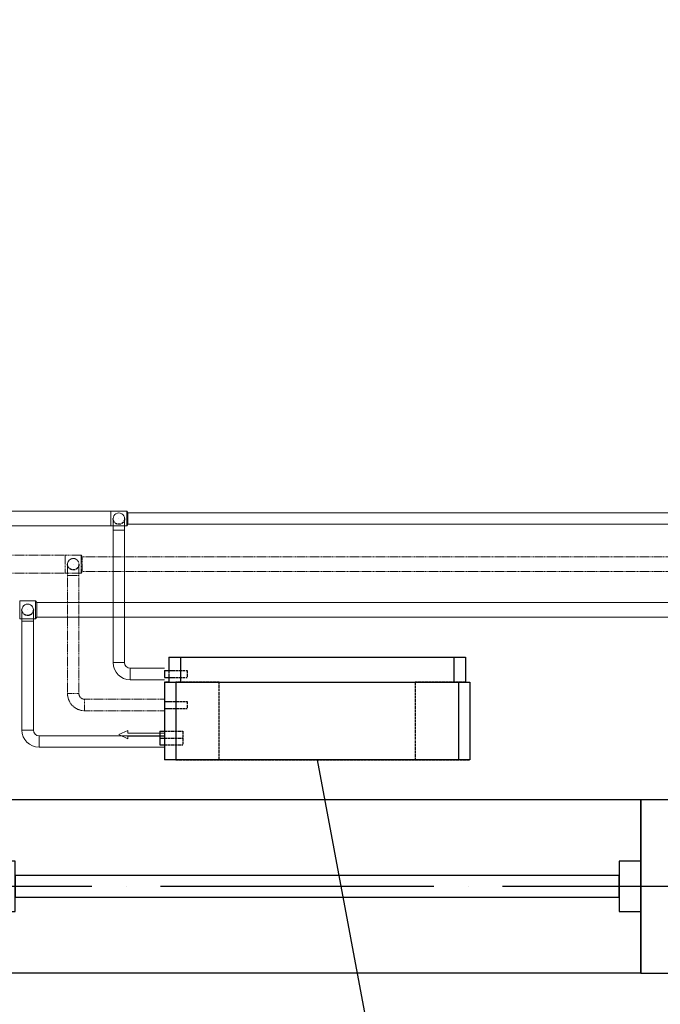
# Model space of a CAD drawing. Header units: millimetres. Extents: x 9824119 to 13672909, y -72394 to 462135.
# Tile 280 of 656: x 10162473 to 10163878, y 7266 to 9425. Entities that reach past the tile are written whole.
import ezdxf
from ezdxf import colors
from ezdxf.entities.mleader import LeaderData, LeaderLine
from ezdxf.math import Vec2, Vec3

# ---------------------------------------------------------------- set-up
doc = ezdxf.new("R2010")
doc.units = ezdxf.units.MM
for name, pattern in [('ACAD_ISO04W100', [30, 24, -3, 0, -3]), ('Hidden', [3, 2, -1]), ('UnderFloor', [7.5, 6, -1.5])]:
    doc.linetypes.add(name, pattern=pattern)
for name, color, linetype in [('MAGI_GENERAL', 7, 'Continuous'), ('PIPE-H1', 7, 'Continuous'), ('PIPE-H1-COMPONENT-', 7, 'Continuous')]:
    doc.layers.add(name, color=color, linetype=linetype)
doc.layers.add('Оси', color=1, linetype='ACAD_ISO04W100', lineweight=0)
doc.styles.add('ISOCPEUR', font='isocpeui.ttf')
doc.styles.add('СПДС', font='isocpeur.ttf')

# ---------------------------------------------------------------- blocks, each defined once
blk = doc.blocks.new('A$C04BF76B1')
at = {"color": 5}
for points in [[(-1352.5, 569.8), (67.5, 569.8), (67.5, 189.8), (-1352.5, 189.8)], [(-1305, 435.3), (-1305, 324.3), (-1352.5, 324.3), (-1352.5, 435.3)], [(67.5, 435.3), (67.5, 324.3), (20, 324.3), (20, 435.3)], [(20, 403.5), (20, 356), (-1305, 356), (-1305, 403.5)]]:
    blk.add_lwpolyline(points, close=True, dxfattribs=at)
blk = doc.blocks.new('вамвамамавмвмммм')
at = {"color": 253, "lineweight": 25}
blk.add_lwpolyline([(1581254.5, 1371144.6), (1579864.5, 1371144.6), (1579864.5, 1370764.6), (1581254.5, 1370764.6)], close=True, dxfattribs=at)
at = {"layer": 'Оси', "color": 18, "lineweight": 25, "ltscale": 25, "true_color": 0x000000}
blk.add_line((1608664.5, 1370954.6), (1571167, 1370954.6), dxfattribs=at)
at = {"color": 253, "lineweight": 25, "xscale": -1}
blk.add_blockref('A$C04BF76B1', (1578512, 1370574.9), dxfattribs=at)
blk = doc.blocks.new('_None')
blk = doc.blocks.new('*U3566')
at = {"layer": 'PIPE-H1', "color": 82, "linetype": 'Continuous', "lineweight": 20}
for p, q in [((10162708.3, 8347.3, 12.5), (10162710.4, 8343.8, 12.5)), ((10162708.3, 8315.3, 12.5), (10162710.4, 8318.8, 12.5))]:
    blk.add_line(p, q, dxfattribs=at)
at = {"layer": 'PIPE-H1', "color": 82, "linetype": 'Continuous', "lineweight": 20, "extrusion": (1, 0, 0)}
for centre, major_axis in [((10162708.3, 8331.3, 12.5), (0, 16)), ((10162710.4, 8331.3, 12.5), (0, 12.5))]:
    blk.add_ellipse(centre, major_axis=major_axis, ratio=1, start_param=0, end_param=3.141593, dxfattribs=at)
blk = doc.blocks.new('*U3597')
at = {"layer": 'PIPE-H1', "color": 5, "linetype": 'Hidden', "lineweight": 20}
for p, q in [((10162608.3, 8251.3, 12.5), (10162610.6, 8247.3, 12.5)), ((10162608.3, 8211.3, 12.5), (10162610.6, 8215.3, 12.5))]:
    blk.add_line(p, q, dxfattribs=at)
at = {"layer": 'PIPE-H1', "color": 5, "linetype": 'Hidden', "lineweight": 20, "extrusion": (1, 0, 0)}
for centre, major_axis in [((10162608.3, 8231.3, 12.5), (0, 20)), ((10162610.6, 8231.3, 12.5), (0, 16))]:
    blk.add_ellipse(centre, major_axis=major_axis, ratio=1, start_param=0, end_param=3.141593, dxfattribs=at)
blk = doc.blocks.new('*U3598')
at = {"layer": 'PIPE-H1', "color": 1, "linetype": 'Continuous', "lineweight": 20}
for p, q in [((10162508.3, 8151.3, 12.5), (10162510.6, 8147.3, 12.5)), ((10162508.3, 8111.3, 12.5), (10162510.6, 8115.3, 12.5))]:
    blk.add_line(p, q, dxfattribs=at)
at = {"layer": 'PIPE-H1', "color": 1, "linetype": 'Continuous', "lineweight": 20, "extrusion": (1, 0, 0)}
for centre, major_axis in [((10162508.3, 8131.3, 12.5), (0, 20)), ((10162510.6, 8131.3, 12.5), (0, 16))]:
    blk.add_ellipse(centre, major_axis=major_axis, ratio=1, start_param=0, end_param=3.141593, dxfattribs=at)
blk = doc.blocks.new('*U3619')
at = {"layer": 'PIPE-H1', "color": 82, "linetype": 'Continuous', "lineweight": 20}
for p, q in [((10162673.3, 8347.3, 12.5), (10162708.3, 8347.3, 12.5)), ((10162673.3, 8315.3, 12.5), (10162708.3, 8315.3, 12.5))]:
    blk.add_line(p, q, dxfattribs=at)
at = {"layer": 'PIPE-H1', "color": 82, "linetype": 'Continuous', "lineweight": 20, "extrusion": (1, 0, 0)}
blk.add_ellipse((10162673.3, 8331.3, 12.5), major_axis=(0, 16), ratio=1, start_param=0, end_param=3.141593, dxfattribs=at)
blk = doc.blocks.new('*U3620')
at = {"layer": 'PIPE-H1', "color": 82, "linetype": 'Continuous', "lineweight": 20}
for p, q in [((10162673.3, 8347.3, 12.5), (10157750.8, 8347.3, 12.5)), ((10162673.3, 8315.3, 12.5), (10157750.8, 8315.3, 12.5))]:
    blk.add_line(p, q, dxfattribs=at)
blk = doc.blocks.new('*U3621')
at = {"layer": 'PIPE-H1', "color": 7, "linetype": 'Continuous', "lineweight": -3}
for p, q in [((10162690.8, 8331.3, 285), (10162690.8, 8331.3, 284)), ((10162690.8, 8331.3, 35), (10162690.8, 8331.3, 34))]:
    blk.add_line(p, q, dxfattribs=at)
blk = doc.blocks.new('*U3622')
at = {"layer": 'PIPE-H1', "color": 82, "linetype": 'Continuous', "lineweight": 20, "extrusion": (0, 0, -1)}
blk.add_ellipse((10162690.8, 8331.3, 535), major_axis=(-12.5, 0), ratio=1, start_param=0, end_param=3.141593, dxfattribs=at)
at = {"layer": 'PIPE-H1', "color": 1, "linetype": 'UnderFloor', "lineweight": -3, "extrusion": (0, 0, -1)}
blk.add_ellipse((10162690.8, 8331.3, 535), major_axis=(12.5, 0), ratio=1, start_param=0, end_param=3.141593, dxfattribs=at)
at = {"layer": 'PIPE-H1', "color": 82, "linetype": 'Continuous', "lineweight": 20, "extrusion": (-1, 0, 0)}
for centre in [(10162678.3, 8306.3, 535), (10162703.3, 8306.3, 535)]:
    blk.add_ellipse(centre, major_axis=(0, 0, 25), ratio=1, start_param=0, end_param=1.570796, dxfattribs=at)
at = {"layer": 'PIPE-H1', "color": 82, "linetype": 'Continuous', "lineweight": 20, "extrusion": (0, -1, 0)}
blk.add_ellipse((10162690.8, 8306.3, 560), major_axis=(12.5, 0), ratio=1, start_param=0, end_param=3.141593, dxfattribs=at)
blk = doc.blocks.new('*U3623')
at = {"layer": 'PIPE-H1', "color": 82, "linetype": 'Continuous', "lineweight": 20}
for p, q in [((10162678.3, 8015.6, 560), (10162678.3, 8306.3, 560)), ((10162703.3, 8015.6, 560), (10162703.3, 8306.3, 560))]:
    blk.add_line(p, q, dxfattribs=at)
blk = doc.blocks.new('*U3624')
at = {"layer": 'PIPE-H1', "color": 82, "linetype": 'Continuous', "lineweight": 20}
for major_axis in [(-37.5, 0), (-12.5, 0)]:
    blk.add_ellipse((10162715.8, 8015.6, 560), major_axis=major_axis, ratio=1, start_param=0, end_param=1.570796, dxfattribs=at)
at = {"layer": 'PIPE-H1', "color": 82, "linetype": 'Continuous', "lineweight": 20, "extrusion": (0, 1, 0)}
blk.add_ellipse((10162690.8, 8015.6, 560), major_axis=(-12.5, 0), ratio=1, start_param=0, end_param=3.141593, dxfattribs=at)
at = {"layer": 'PIPE-H1', "color": 82, "linetype": 'Continuous', "lineweight": 20, "extrusion": (1, 0, 0)}
blk.add_ellipse((10162715.8, 7990.6, 560), major_axis=(0, 12.5), ratio=1, start_param=0, end_param=3.141593, dxfattribs=at)
blk = doc.blocks.new('*U3625')
at = {"layer": 'PIPE-H1', "color": 82, "linetype": 'Continuous', "lineweight": 20}
for p, q in [((10162790.8, 8003.1, 560), (10162715.8, 8003.1, 560)), ((10162790.8, 7978.1, 560), (10162715.8, 7978.1, 560))]:
    blk.add_line(p, q, dxfattribs=at)
blk = doc.blocks.new('*U3627')
at = {"layer": 'PIPE-H1', "color": 82, "linetype": 'Continuous', "lineweight": 20}
for p, q in [((10165483.3, 8343.8, 12.5), (10162710.4, 8343.8, 12.5)), ((10165483.3, 8318.8, 12.5), (10162710.4, 8318.8, 12.5))]:
    blk.add_line(p, q, dxfattribs=at)
blk = doc.blocks.new('*U3985')
at = {"layer": 'PIPE-H1', "color": 5, "linetype": 'Hidden', "lineweight": 20}
for p, q in [((10165383.3, 8247.3, 12.5), (10162610.6, 8247.3, 12.5)), ((10165383.3, 8215.3, 12.5), (10162610.6, 8215.3, 12.5))]:
    blk.add_line(p, q, dxfattribs=at)
blk = doc.blocks.new('*U3992')
at = {"layer": 'PIPE-H1', "color": 1, "linetype": 'Continuous', "lineweight": 20}
for p, q in [((10165283.3, 8147.3, 12.5), (10162510.6, 8147.3, 12.5)), ((10165283.3, 8115.3, 12.5), (10162510.6, 8115.3, 12.5))]:
    blk.add_line(p, q, dxfattribs=at)
blk = doc.blocks.new('*U3998')
at = {"layer": 'PIPE-H1', "color": 5, "linetype": 'Hidden', "lineweight": 20}
for p, q in [((10162573.3, 8251.3, 12.5), (10162608.3, 8251.3, 12.5)), ((10162573.3, 8211.3, 12.5), (10162608.3, 8211.3, 12.5))]:
    blk.add_line(p, q, dxfattribs=at)
at = {"layer": 'PIPE-H1', "color": 5, "linetype": 'Hidden', "lineweight": 20, "extrusion": (1, 0, 0)}
blk.add_ellipse((10162573.3, 8231.3, 12.5), major_axis=(0, 20), ratio=1, start_param=0, end_param=3.141593, dxfattribs=at)
blk = doc.blocks.new('*U3999')
at = {"layer": 'PIPE-H1', "color": 5, "linetype": 'Hidden', "lineweight": 20}
for p, q in [((10162573.3, 8251.3, 12.5), (10158098, 8251.3, 12.5)), ((10162573.3, 8211.3, 12.5), (10158098, 8211.3, 12.5))]:
    blk.add_line(p, q, dxfattribs=at)
blk = doc.blocks.new('*U4000')
at = {"layer": 'PIPE-H1', "color": 7, "linetype": 'Continuous', "lineweight": -3}
for p, q in [((10162590.8, 8231.3, 300), (10162590.8, 8231.3, 299)), ((10162590.8, 8231.3, 50), (10162590.8, 8231.3, 49))]:
    blk.add_line(p, q, dxfattribs=at)
blk = doc.blocks.new('*U4001')
at = {"layer": 'PIPE-H1', "color": 5, "linetype": 'Hidden', "lineweight": 20, "extrusion": (0, 0, -1)}
blk.add_ellipse((10162590.8, 8231.3, 550), major_axis=(-12.5, 0), ratio=1, start_param=0, end_param=3.141593, dxfattribs=at)
at = {"layer": 'PIPE-H1', "color": 1, "linetype": 'UnderFloor', "lineweight": -3, "extrusion": (0, 0, -1)}
blk.add_ellipse((10162590.8, 8231.3, 550), major_axis=(12.5, 0), ratio=1, start_param=0, end_param=3.141593, dxfattribs=at)
at = {"layer": 'PIPE-H1', "color": 5, "linetype": 'Hidden', "lineweight": 20, "extrusion": (-1, 0, 0)}
for centre in [(10162578.3, 8206.3, 550), (10162603.3, 8206.3, 550)]:
    blk.add_ellipse(centre, major_axis=(0, 0, 25), ratio=1, start_param=0, end_param=1.570796, dxfattribs=at)
at = {"layer": 'PIPE-H1', "color": 5, "linetype": 'Hidden', "lineweight": 20, "extrusion": (0, -1, 0)}
blk.add_ellipse((10162590.8, 8206.3, 575), major_axis=(12.5, 0), ratio=1, start_param=0, end_param=3.141593, dxfattribs=at)
blk = doc.blocks.new('*U4002')
at = {"layer": 'PIPE-H1', "color": 5, "linetype": 'Hidden', "lineweight": 20}
for p, q in [((10162578.3, 7947.6, 575), (10162578.3, 8206.3, 575)), ((10162603.3, 7947.6, 575), (10162603.3, 8206.3, 575))]:
    blk.add_line(p, q, dxfattribs=at)
blk = doc.blocks.new('*U4003')
at = {"layer": 'PIPE-H1', "color": 5, "linetype": 'Hidden', "lineweight": 20}
for major_axis in [(-37.5, 0), (-12.5, 0)]:
    blk.add_ellipse((10162615.8, 7947.6, 575), major_axis=major_axis, ratio=1, start_param=0, end_param=1.570796, dxfattribs=at)
at = {"layer": 'PIPE-H1', "color": 5, "linetype": 'Hidden', "lineweight": 20, "extrusion": (0, 1, 0)}
blk.add_ellipse((10162590.8, 7947.6, 575), major_axis=(-12.5, 0), ratio=1, start_param=0, end_param=3.141593, dxfattribs=at)
at = {"layer": 'PIPE-H1', "color": 5, "linetype": 'Hidden', "lineweight": 20, "extrusion": (1, 0, 0)}
blk.add_ellipse((10162615.8, 7922.6, 575), major_axis=(0, 12.5), ratio=1, start_param=0, end_param=3.141593, dxfattribs=at)
blk = doc.blocks.new('*U4004')
at = {"layer": 'PIPE-H1', "color": 5, "linetype": 'Hidden', "lineweight": 20}
for p, q in [((10162790.8, 7935.1, 575), (10162615.8, 7935.1, 575)), ((10162790.8, 7910.1, 575), (10162615.8, 7910.1, 575))]:
    blk.add_line(p, q, dxfattribs=at)
blk = doc.blocks.new('*U4005')
at = {"layer": 'PIPE-H1', "color": 1, "linetype": 'Continuous', "lineweight": 20}
for p, q in [((10162473.3, 8151.3, 12.5), (10162508.3, 8151.3, 12.5)), ((10162473.3, 8111.3, 12.5), (10162508.3, 8111.3, 12.5))]:
    blk.add_line(p, q, dxfattribs=at)
at = {"layer": 'PIPE-H1', "color": 1, "linetype": 'Continuous', "lineweight": 20, "extrusion": (1, 0, 0)}
blk.add_ellipse((10162473.3, 8131.3, 12.5), major_axis=(0, 20), ratio=1, start_param=0, end_param=3.141593, dxfattribs=at)
blk = doc.blocks.new('*U4007')
at = {"layer": 'PIPE-H1', "color": 7, "linetype": 'Continuous', "lineweight": -3}
blk.add_line((10162490.8, 8131.3, 146), (10162490.8, 8131.3, 145), dxfattribs=at)
blk = doc.blocks.new('*U4008')
at = {"layer": 'PIPE-H1', "color": 1, "linetype": 'Continuous', "lineweight": 20, "extrusion": (0, 0, -1)}
blk.add_ellipse((10162490.8, 8131.3, 396), major_axis=(-12.5, 0), ratio=1, start_param=0, end_param=3.141593, dxfattribs=at)
at = {"layer": 'PIPE-H1', "color": 1, "linetype": 'UnderFloor', "lineweight": -3, "extrusion": (0, 0, -1)}
blk.add_ellipse((10162490.8, 8131.3, 396), major_axis=(12.5, 0), ratio=1, start_param=0, end_param=3.141593, dxfattribs=at)
at = {"layer": 'PIPE-H1', "color": 1, "linetype": 'Continuous', "lineweight": 20, "extrusion": (-1, 0, 0)}
for centre in [(10162478.3, 8106.3, 396), (10162503.3, 8106.3, 396)]:
    blk.add_ellipse(centre, major_axis=(0, 0, 25), ratio=1, start_param=0, end_param=1.570796, dxfattribs=at)
at = {"layer": 'PIPE-H1', "color": 1, "linetype": 'Continuous', "lineweight": 20, "extrusion": (0, -1, 0)}
blk.add_ellipse((10162490.8, 8106.3, 421), major_axis=(12.5, 0), ratio=1, start_param=0, end_param=3.141593, dxfattribs=at)
blk = doc.blocks.new('*U4009')
at = {"layer": 'PIPE-H1', "color": 1, "linetype": 'Continuous', "lineweight": 20}
for p, q in [((10162478.3, 7867.6, 421), (10162478.3, 8106.3, 421)), ((10162503.3, 7867.6, 421), (10162503.3, 8106.3, 421))]:
    blk.add_line(p, q, dxfattribs=at)
blk = doc.blocks.new('*U4010')
at = {"layer": 'PIPE-H1', "color": 1, "linetype": 'Continuous', "lineweight": 20}
for major_axis in [(-37.5, 0), (-12.5, 0)]:
    blk.add_ellipse((10162515.8, 7867.6, 421), major_axis=major_axis, ratio=1, start_param=0, end_param=1.570796, dxfattribs=at)
at = {"layer": 'PIPE-H1', "color": 1, "linetype": 'Continuous', "lineweight": 20, "extrusion": (0, 1, 0)}
blk.add_ellipse((10162490.8, 7867.6, 421), major_axis=(-12.5, 0), ratio=1, start_param=0, end_param=3.141593, dxfattribs=at)
at = {"layer": 'PIPE-H1', "color": 1, "linetype": 'Continuous', "lineweight": 20, "extrusion": (1, 0, 0)}
blk.add_ellipse((10162515.8, 7842.6, 421), major_axis=(0, 12.5), ratio=1, start_param=0, end_param=3.141593, dxfattribs=at)
blk = doc.blocks.new('*U4011')
at = {"layer": 'PIPE-H1', "color": 1, "linetype": 'Continuous', "lineweight": 20}
for p, q in [((10162790.8, 7855.1, 421), (10162515.8, 7855.1, 421)), ((10162790.8, 7830.1, 421), (10162515.8, 7830.1, 421))]:
    blk.add_line(p, q, dxfattribs=at)
blk = doc.blocks.new('*U4129')
at = {"layer": 'PIPE-H1-COMPONENT-', "color": 7, "linetype": 'Continuous', "lineweight": -3}
blk.add_line((10162790.8, 7842.6, 421), (10162790.8, 7842.6, 420), dxfattribs=at)
blk = doc.blocks.new('*U4130')
at = {"layer": 'PIPE-H1-COMPONENT-', "color": 11, "linetype": 'Continuous', "lineweight": 20}
for p, q in [((10162710.8, 7866.6, 360), (10162690.8, 7857.6, 360)), ((10162710.8, 7860.6, 360), (10162710.8, 7866.6, 360)), ((10162790.8, 7860.6, 360), (10162710.8, 7860.6, 360)), ((10162790.8, 7854.6, 360), (10162790.8, 7860.6, 360)), ((10162690.8, 7857.6, 360), (10162710.8, 7848.6, 360)), ((10162710.8, 7848.6, 360), (10162710.8, 7854.6, 360)), ((10162710.8, 7854.6, 360), (10162790.8, 7854.6, 360))]:
    blk.add_line(p, q, dxfattribs=at)
at = {"layer": 'PIPE-H1-COMPONENT-', "color": 11, "linetype": 'Continuous', "lineweight": 20, "extrusion": (-1, 0, 0)}
blk.add_circle((-7857.6, 360, -10162790.8), 7.5, dxfattribs=at)
blk = doc.blocks.new('*U4131')
at = {"layer": 'MAGI_GENERAL', "color": 1, "linetype": 'UnderFloor', "lineweight": -3}
for p, q in [((10162800.8, 8027.6, 100), (10162800.8, 8027.6, 535.5)), ((10163450.8, 8027.6, 535.5), (10163450.8, 8027.6, 100)), ((10162800.8, 7998.1, 535.5), (10162800.8, 7983.1, 535.5)), ((10162800.8, 7998.1, 100), (10162800.8, 7972.6, 100)), ((10162808.1, 7998.1, 560), (10162840.8, 7998.1, 560)), ((10162800.8, 7972.6, 100), (10162790.8, 7972.6, 100)), ((10162790.8, 7972.6, 100), (10162790.8, 7972.6)), ((10162790.8, 7972.6, 100), (10162790.8, 7972.6, 535.5)), ((10162800.8, 7972.6, 100), (10162790.8, 7972.6, 100)), ((10162800.8, 7972.6, 535.5), (10162800.8, 7972.6, 100)), ((10162808.1, 7983.1, 560), (10162840.8, 7983.1, 560)), ((10162825.8, 7972.6, 620), (10162815.8, 7972.6, 586.2)), ((10162825.8, 7972.6, 100), (10163450.8, 7972.6, 100)), ((10162910.8, 7972.6, 100), (10162825.8, 7972.6, 100)), ((10162910.8, 7802.6, 100), (10162910.8, 7972.6, 100)), ((10162910.8, 7972.6, 100), (10162910.8, 7972.6)), ((10163340.8, 7972.6, 100), (10163340.8, 7802.6, 100)), ((10163450.8, 7972.6, 100), (10163340.8, 7972.6, 100)), ((10163340.8, 7972.6, 100), (10163340.8, 7972.6)), ((10163450.8, 7972.6, 100), (10163425.8, 7972.6, 100)), ((10163450.8, 7972.6, 535.5), (10163435.8, 7972.6, 586.2)), ((10163450.8, 7972.6, 100), (10163450.8, 7972.6, 535.5)), ((10163460.8, 7972.6, 100), (10163460.8, 7972.6)), ((10163460.8, 7972.6, 535.5), (10163460.8, 7972.6, 100)), ((10162790.8, 7930.1, 100), (10162790.8, 7915.1, 100)), ((10162790.8, 7930.1, 535.5), (10162790.8, 7915.1, 535.5)), ((10162790.8, 7930.1, 100), (10162790.8, 7915.1, 100)), ((10162801.3, 7930.1, 575), (10162840.8, 7930.1, 575)), ((10162801.3, 7915.1, 575), (10162840.8, 7915.1, 575)), ((10162790.8, 7865.1, 360), (10162830.8, 7865.1, 360)), ((10162790.8, 7865.1, 100), (10162790.8, 7802.6, 100)), ((10162790.8, 7865.1, 100), (10162790.8, 7802.6, 100)), ((10162790.8, 7850.1, 421), (10162830.8, 7850.1, 421)), ((10162790.8, 7835.1, 421), (10162830.8, 7835.1, 421)), ((10162790.8, 7802.6, 100), (10162790.8, 7802.6)), ((10162790.8, 7802.6, 535.5), (10162790.8, 7802.6, 100)), ((10162815.8, 7802.6, 100), (10162910.8, 7802.6, 100)), ((10162815.8, 7802.6, 100), (10163460.8, 7802.6, 100)), ((10162910.8, 7802.6, 100), (10162910.8, 7802.6)), ((10163340.8, 7802.6, 100), (10163340.8, 7802.6)), ((10163340.8, 7802.6, 100), (10163460.8, 7802.6, 100)), ((10163460.8, 7802.6, 100), (10163460.8, 7802.6)), ((10163460.8, 7802.6, 100), (10163460.8, 7802.6, 535.5))]:
    blk.add_line(p, q, dxfattribs=at)
at = {"layer": 'MAGI_GENERAL', "color": 7, "linetype": 'Continuous', "lineweight": -3}
for p, q in [((10162800.8, 8027.6, 535.5), (10162800.8, 7998.1, 535.5)), ((10162800.8, 8027.6, 535.5), (10162825.8, 8027.6, 620)), ((10162825.8, 8027.6, 620), (10163425.8, 8027.6, 620)), ((10162825.8, 8027.6, 620), (10162825.8, 7972.6, 620)), ((10163425.8, 8027.6, 620), (10163450.8, 8027.6, 535.5)), ((10163425.8, 8027.6, 620), (10163425.8, 7972.6, 620)), ((10163450.8, 8027.6, 535.5), (10163450.8, 7972.6, 535.5)), ((10162790.8, 7998.1, 560), (10162808.1, 7998.1, 560)), ((10162790.8, 7983.1, 560), (10162808.1, 7983.1, 560)), ((10162790.8, 7972.6, 535.5), (10162790.8, 7930.1, 535.5)), ((10162790.8, 7972.6, 535.5), (10162815.8, 7972.6, 630)), ((10162800.8, 7983.1, 535.5), (10162800.8, 7972.6, 535.5)), ((10162815.8, 7972.6, 630), (10163435.8, 7972.6, 630)), ((10162815.8, 7972.6, 630), (10162815.8, 7802.6, 630)), ((10163435.8, 7972.6, 630), (10163460.8, 7972.6, 535.5)), ((10163435.8, 7972.6, 630), (10163435.8, 7802.6, 630)), ((10163460.8, 7972.6, 535.5), (10163460.8, 7802.6, 535.5)), ((10162790.8, 7930.1, 575), (10162801.3, 7930.1, 575)), ((10162790.8, 7915.1, 575), (10162801.3, 7915.1, 575)), ((10162790.8, 7915.1, 535.5), (10162790.8, 7802.6, 535.5)), ((10162780.8, 7865.1, 360), (10162790.8, 7865.1, 360)), ((10162780.8, 7850.1, 421), (10162790.8, 7850.1, 421)), ((10162780.8, 7835.1, 421), (10162790.8, 7835.1, 421)), ((10162815.8, 7802.6, 630), (10162790.8, 7802.6, 535.5)), ((10163435.8, 7802.6, 630), (10162815.8, 7802.6, 630)), ((10163460.8, 7802.6, 535.5), (10163435.8, 7802.6, 630))]:
    blk.add_line(p, q, dxfattribs=at)
at = {"layer": 'MAGI_GENERAL', "color": 7, "linetype": 'Continuous', "lineweight": -3, "extrusion": (1, 0, 0)}
for centre in [(10162790.8, 7990.6, 560), (10162790.8, 7922.6, 575), (10162780.8, 7857.6, 360), (10162780.8, 7842.6, 421)]:
    blk.add_ellipse(centre, major_axis=(0, 7.5), ratio=1, start_param=0, end_param=3.141593, dxfattribs=at)
at = {"layer": 'MAGI_GENERAL', "color": 1, "linetype": 'UnderFloor', "lineweight": -3, "extrusion": (1, 0, 0)}
for centre in [(10162840.8, 7990.6, 560), (10162840.8, 7922.6, 575), (10162830.8, 7857.6, 360), (10162830.8, 7842.6, 421)]:
    blk.add_ellipse(centre, major_axis=(0, 7.5), ratio=1, start_param=0, end_param=3.141593, dxfattribs=at)

msp = doc.modelspace()

# ---------------------------------------------------------------- block references
msp.add_blockref('вамвамамавмвмммм', (8583971.2, -1363429.7))
at = {"layer": 'PIPE-H1'}
for name in ['*U3620', '*U3619', '*U3622', '*U3566', '*U3627', '*U3621', '*U3623', '*U3999', '*U3998', '*U3597', '*U3985', '*U4001', '*U4000', '*U4002', '*U4005', '*U4008', '*U3598', '*U3992', '*U4007', '*U4009', '*U3624', '*U3625', '*U4003', '*U4004', '*U4010', '*U4011']:
    msp.add_blockref(name, (0, 0), dxfattribs=at)
at = {"layer": 'PIPE-H1-COMPONENT-'}
for name in ['*U4130', '*U4129']:
    msp.add_blockref(name, (0, 0), dxfattribs=at)

# ---------------------------------------------------------------- next in the draw order: leaders
at = {"color": 5, "lineweight": 25, "ltscale": 15}
ml = msp.add_multileader_mtext('Standard', dxfattribs=at)
ml.set_content('{\\fGOST Common|b0|i0|c204|p34;\\W0.9;\\C256;Фанкойл напольный Qx=1,6kBm Qm=2,1kBm}', color=14, style='СПДС')
ml.set_leader_properties()
ml.set_arrow_properties(name='NONE')
ml.build(insert=Vec2(0, 0))
ml.multileader.update_dxf_attribs({"text_left_attachment_type": 6, "text_right_attachment_type": 6, "dogleg_length": 0.36, "arrow_head_size": 100})
ctx = ml.context
ctx.base_point, ctx.char_height, ctx.arrow_head_size, ctx.plane_origin = Vec3(10163401.3, 6328.8, 630), 220, 100, Vec3(10152914, -6892.3, 630)
ctx.left_attachment, ctx.right_attachment, ctx.text_align_type = 6, 6, 1
notes = []
notes.append((ctx, [(1, (1, 1, 0), (10163401, 6328.8, 630), (1, 0), 0.36, [(1, [(10163125.8, 7802.6, 630)], 0, [])])]))
ctx.mtext.insert, ctx.mtext.width, ctx.mtext.defined_height, ctx.mtext.alignment, ctx.mtext.flow_direction = Vec3(10164585.6, 6592.8, 630), 2438.932, 630, 2, 5
ctx.mtext.has_bg_fill, ctx.mtext.bg_color, ctx.mtext.bg_scale_factor, ctx.mtext.bg_transparency, ctx.mtext.use_window_bg_color = 1, -1027028792, 1.5, 0, 1
for ctx, leaders in notes:
    for number, flags, end, landing, length, lines in leaders:
        leader = LeaderData()
        leader.index, (leader.has_last_leader_line, leader.has_dogleg_vector, leader.attachment_direction) = number, flags
        leader.last_leader_point, leader.dogleg_vector, leader.dogleg_length = Vec3(end), Vec3(landing), length
        for number, points, colour, breaks in lines:
            line = LeaderLine()
            line.index, line.vertices, line.color, line.breaks = number, Vec3.list(points), colors.encode_raw_color(colour), breaks
            leader.lines.append(line)
        ctx.leaders.append(leader)

# ---------------------------------------------------------------- next in the draw order: block references
at = {"layer": 'MAGI_GENERAL'}
msp.add_blockref('*U4131', (0, 0), dxfattribs=at)

# ---------------------------------------------------------------- next in the draw order: texts
at = {"char_height": 300, "attachment_point": 1, "style": 'ISOCPEUR'}
for s, insert, width in [('\\pi13638.10589;{\\fISOCPEUR|b0|i0|c204|p34;\\H1.66667x;\\L\\C7;\\P\\pi10874.35036;\\H1.1x;Общие указания\\l\\P\\pi13638.10589;\\P\\pi-900,l1200,t1200;\\H0.72727x;1.^IПроект выполнен на основании задания заказчика и задания на проектирование архитектурно-строительных чертежей.\\P2.^IПроект соответствует действующим нормам :\\P\\pl900,t900;\\fSymbol|b0|i0|c2|p18;·^I\\fISOCPEUR|b0|i0|c204|p34;КМК 2. 04.05-97* "Отопление, вентиляция и кондиционирование воздуха".\\P\\fSymbol|b0|i0|c2|p18;·^I\\fISOCPEUR|b0|i0|c204|p34;ШНК 2.08.02-09* "Общественные здания и сооружение" \\P\\fSymbol|b0|i0|c2|p18;·^I\\fISOCPEUR|b0|i0|c204|p34;КМК 2.01.01-94 "Климатические и физико-геологические данные для проектирования".\\P\\fSymbol|b0|i0|c2|p18;·^I\\fISOCPEUR|b0|i0|c204|p34;КМК 2.01.04-97* "Строительная теплотехника".\\P\\fSymbol|b0|i0|c2|p18;·^I\\fISOCPEUR|b0|i0|c204|p34;ГОСТ 21.602-2003 "Правила выполнения рабочей документации отопления, вентиляции и кондиционирования".\\P\\fSymbol|b0|i0|c2|p18;·^I\\fISOCPEUR|b0|i0|c204|p34;ШНК \\fISOCPEUR|b0|i0|c186|p34;2.01.02-04\\fISOCPEUR|b0|i0|c204|p34; - \\fISOCPEUR|b0|i0|c186|p34;"\\fISOCPEUR|b0|i0|c204|p34;Пожарная безопасность зданий и сооружений\\fISOCPEUR|b0|i0|c186|p34;"\\fISOCPEUR|b0|i0|c204|p34;;\\P\\pl1200,t1200;3.^I  Расчетные параметры наружного воздуха для проектирования отопления, вентиляции и кондиционирования воздуха приняты по КМК 2.01.01-94.\\P\\pi-300,l300,tz;      Для проектирования отопления, вентиляции и кондиционирования воздуха: \\P\\pl1500,t1500;-^IХолодный  период  года Тн\\fISOCPEUR|b0|i0|c186|p34;=-14.0°C\\fISOCPEUR|b0|i0|c204|p34;; I=-12,4 кДж/кг (Парам. Б);\\P-^IТеплый  период  года Тн=33°C; I=55,7 кДж/кг  (Парам. А);\\P-^IТеплый  период  года Тн=37,5°C; I=65,2 кДж/кг (Парам. Б);\\P-^IСкорость ветра  - V=1,6 м/сек - холодный период;\\P-^IСкорость ветра  - V=1,9 м/сек - теплый  период;\\P-^IПродолжительность отопительного периода  Zот.пер.=129суток;\\P-^IСредняя температура отопительного периода  tот.пер.=2,7°C;\\P-^IБарометрическое давление в районе строительства Рбар=950 Гпа.\\P\\pi600,l0,tz;\\P\\pi11458.1097;\\LТЕПЛОСНАБЖЕНИЕ\\P\\pi13638.10589;\\l\\P\\pi0;\\C0;В качестве источника тепла выбран установленный во дворе здания тепловой насос, рассчитанный на работу в температурном режиме 40–30 °C.^J^JСистема отопления спроектирована как двухтрубная, в ней используются напольный фанкойл.\\P^JОсновным источником тепла является тепловой насос. \\P^JОсновное охлаждение осуществляется с помощью\\Pтепловых насосов. Для отвода конденсата, образующегося в фанкойлах, предусмотрены дренажные трубы. Основные водосточные и обратные трубы выполнены из полипропилена. \\P\\pi600;^JОсновные подающие и обратные трубы выполнены из полипропилена. Слив воды из системы осуществляется через регулировочный узел. Для снижения теплопотерь через трубы выполнены работы по теплоизоляции.\\C7; \\P\\pi12278.10827;\\LОТОПЛЕНИЕ\\l\\P\\pi0;  Для достижения  комфортных условий в зимнее время и компенсации теплопотерь в помещениях установлены \\C0;фанкойл\\C7;ы обеспечивающие в помещениях нормируемую температуру воздуха:\\P\\pi-300,l1500,t1500;-^IКабинет врача +20°C.\\P-^IЗал       +22°C.\\P-^IФизиотерапия     +21°C.\\P\\pi0,l0,tz;   На каждом приборе предусматривается устанавка термостатического клапана и запорного крана. Рекомендуется применить трубопроводы стабильные полипропиленовые. Система теплоснабжения \\C0;фанкойл\\C7;ов двухтрубная с принудительной циркуляцией, горизонтальная. Удаление воздуха осуществляется из воздухоспускных кранов установленных в \\C0;фанкойл\\C7;ах. Все монтажные и наладочные работы проводить в соответствии с нормативными документами и инструкциям фирм-изготовителя.}', (9986122.2, 27067.1), 27276.212), ('{\\fISOCPEUR|b0|i0|c204|p34;\\C7;^I\\A1;\\L\\P\\pi10515.36534;\\H1.33333x;ВЕНТИЛЯЦИЯ\\P\\pi0;\\l^IВ здании предусмотрена приточно-вытяжная вентиляция с естественным и \\Pмеханическим побуждением, для функционально различных и конструктивно раздельных групп \\Pпомещений.   ^I  \\P^IТакже предусматривается естественная вентиляция с удалением и поступлением воздуха через окна и двери.\\P^IУдаление воздуха из помещений производится с помощью вытяжных решеток.\\P^IМатериал воздуховодов - тонколистовая оцинкованная сталь по ГОСТ 14918-80.\\P^IВоздуховоды систем вытяжной вентиляции выполняются класса "Н" (нормально плотный).\\P^IМонтаж систем вентиляции выполнить в соответствии с \\A0;КМК 3.05.01.-9\\A1;7\\P\\A0;\\L\\P\\pi12075.36144;\\P\\pi7995.37164;ПРИМЕЧАНИЯ (ТЕПЛОСНАБЖЕНИЕ)\\P\\pi-900,l900,t900;\\l1.^IЧертеж читать совместно со спецификацией и с другими разделами проекта.\\P2.^IМонтаж оборудования и трубопроводов производить в соответствии с местными \\P\\pi0;действующими нормами и правилами, и требованиями завода-изготовителя оборудования.\\P\\pi-900;3.^IТрубопроводы системы теплоснабжения радиаторов приняты полипропиленовыми.\\P4.^IНа планах и схемах указаны наружный диаметр и толщина стенки полипропиленовых \\P\\pi0;трубопроводов.\\P\\pi-900;5.^IПриборы и трубопроводы нанесены условно.\\P6.^IУклон трубопроводов выполнить согласно схемам в сторону ближайшего вертикального \\P\\pi0;стояка.\\P\\pi-900;7.^IВсе отметки указаны от уровня пола этажа. \\P8.^IКрепить трубу в штробе каждые 2 метра.\\P9.^IТрубопроводы отопления, прокладываемые в полу покрыть трубчатой тепловой изоляцией \\P\\pi0;из вспученного полителена "Isocom" толщиной 9 мм.\\P\\pi-900;10.^IДиаметры запорно-регулирующей арматуры и фильтров соответствуют диаметру \\P\\pi0;трубопроводов, если не указано иное.\\P\\pi3390,l600,tz;\\P\\pi5455.37799,l0;\\LПРИМЕЧАНИЯ (ВЕНТИЛЯЦИЯ И КОНДИЦИОНИРОВАНИЕ)\\l\\P\\pi-900,l900,t900;1.^IВентиляционные системы показаны условно.\\P2.^IЧертеж читать совместно со спецификацией и остальными разделами проекта \\P3.^IВсе неплотности при пересечении инженерными коммуникациями огнестойких стен, \\P\\pi0;перекрытий и перегородок заделать материалами, соответствующими по степени \\Pогнестойкости пересекаемым ограждениям.\\P\\pi-900;4.^IВ сан-узлах двери не оборудованные переточными решетками, предусмотреть с \\P\\pi0;подрезкой дверного полотна, высота щели не менее 20 мм. Если конструкция дверей не \\Pпозволяет предусмотреть щели в нижней части, то необходимо выполнить установку \\Pжалюзийной решетки в нижней половине двери.\\P\\pi-900;5.^IРазместить все приборы для измерения температуры, давления и скорости потока в \\P\\pi0;доступных местах с прямыми секциями труб или воздуховодов наверху или внизу, \\Pсогласно рекомендациям завода изготовителя для точности показаний.\\P\\pi-900;6.^IУстановить расположение диффузоров, отдушин и вентиляционных решеток согласно \\P\\pi0;архитектурным планам потолка, освещения и другим деталям/узлам потолка и \\Pвыполнить незначительные изменения для обеспечения соответствия.\\P\\pi-900;7.^IМонтаж оборудования выполнить в соответствии с местными нормами и правилами, а \\P\\pi0;так же требованиями завода-изготовителя оборудования \\P\\pi-900;8.^IВсе отметки оборудований даны от пола этажа.\\P}', (10015733.6, 26003.4), 24350.724)]:
    msp.add_mtext(s, dxfattribs=dict(at, insert=insert, width=width))

doc.saveas('drawing.dxf')
